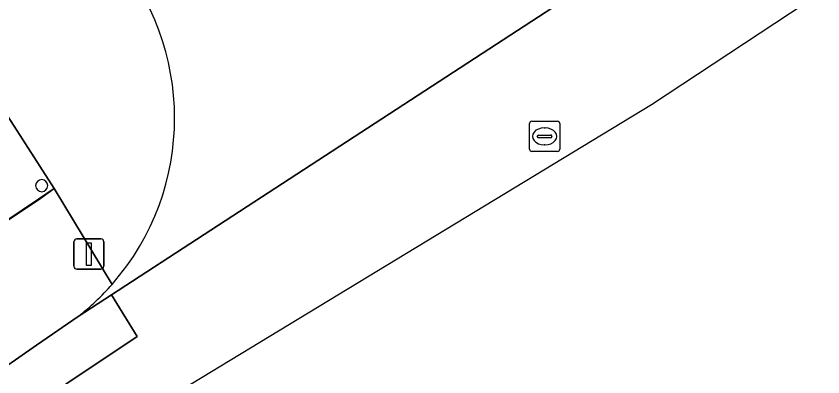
# Model space of a CAD drawing. Extents: x 159217 to 160349, y 381246 to 382172.
# Drawn here: x 160135.59 to 160162.26, y 381616.53 to 381628.44 of the extents above; entities that cross this region are included whole.
import ezdxf

# ---------------------------------------------------------------- set-up
doc = ezdxf.new("R2010")
doc.units = 0
for name, color, linetype in [('IMGEO_Pand', 7, 'Continuous'), ('IMGEO_Pand_overbouw', 7, 'Continuous'), ('IMGEO_Rijbaan_lokaal_gesloten', 7, 'Continuous'), ('IMGEO_Rioolput', 7, 'Continuous'), ('IMGEO_Verkeersregelinstallatiepaal', 7, 'Continuous'), ('IMGEO_Voetpad_gesloten', 7, 'Continuous'), ('IMGEO_Voetpad_open', 7, 'Continuous')]:
    doc.layers.add(name, color=color, linetype=linetype)

msp = doc.modelspace()

# ---------------------------------------------------------------- linework, layer by layer
at = {"layer": 'IMGEO_Pand'}
for start, end in [(0, 180), (180, 0)]:
    msp.add_arc((160136.434, 381622.844), 0.2, start, end, dxfattribs=at)
at = {"layer": 'IMGEO_Pand_overbouw'}
msp.add_lwpolyline([(160130.223, 381619.075), (160130.515, 381618.603), (160133.566, 381620.568), (160133.242, 381621.072), (160133.83, 381621.451), (160134.154, 381620.946), (160136.331, 381622.375), (160136.847, 381622.746), (160134.837, 381625.86), (160134.335, 381625.535), (160133.954, 381626.123), (160134.457, 381626.449), (160132.718, 381629.135), (160132.215, 381628.809), (160131.834, 381629.397), (160132.336, 381629.723), (160128.124, 381636.228), (160127.622, 381635.902), (160127.253, 381636.473), (160127.003, 381636.305), (160125.687, 381635.422), (160126.088, 381635.03), (160124.635, 381634.057), (160134.984, 381623.984)], close=True, dxfattribs=at)
at = {"layer": 'IMGEO_Rijbaan_lokaal_gesloten'}
for points in [[(160068.226, 381567.865), (160095.673, 381586.064), (160128.623, 381607.912), (160140.09, 381615.515), (160156.598, 381625.529), (160171.421, 381635.297), (160187.922, 381660.808), (160192.653, 381669.888), (160214.799, 381712.395)], [(160195.4, 381675.172), (160192.483, 381669.642), (160190.409, 381665.724), (160188.106, 381661.73), (160185.188, 381657.275), (160182.04, 381652.59), (160178.585, 381647.981), (160174.132, 381642.912), (160167.068, 381636.152), (160166.394, 381635.674), (160165.31, 381637.041), (160161.833, 381634.337), (160160.845, 381633.624), (160160.612, 381633.458), (160160.414, 381633.335), (160138.741, 381619.241), (160139.591, 381617.866), (160137.265, 381616.308), (160135.358, 381615.03), (160108.254, 381596.98), (160074.47, 381574.782)], [(160137.64, 381618.525), (160138.741, 381619.241), (160160.414, 381633.335), (160160.045, 381633.106), (160159.448, 381632.807), (160158.827, 381632.562), (160158.187, 381632.373), (160157.533, 381632.242), (160156.869, 381632.171), (160156.202, 381632.158), (160155.536, 381632.206), (160154.877, 381632.313), (160154.23, 381632.478), (160153.601, 381632.7)], [(160074.47, 381574.782), (160108.254, 381596.98), (160135.358, 381615.03), (160137.265, 381616.308), (160139.591, 381617.866), (160138.741, 381619.241), (160137.64, 381618.525), (160136.26, 381617.573), (160134.606, 381616.433), (160131.298, 381614.262), (160103.074, 381595.46), (160087.579, 381585.252)]]:
    msp.add_lwpolyline(points, dxfattribs=at)
for centre, radius, start, end in [((160132.511, 381625.074), 8.318, 318.7079, 41.3963), ((160132.491, 381625.093), 8.346, 308.0948, 318.701)]:
    msp.add_arc(centre, radius, start, end, dxfattribs=at)
at = {"layer": 'IMGEO_Rioolput'}
for p, q in [((160152.638, 381624.972), (160153.49, 381624.972)), ((160152.563, 381624.046), (160152.563, 381624.898)), ((160153.051, 381624.752), (160153.076, 381624.752)), ((160153.564, 381624.898), (160153.564, 381624.046)), ((160152.822, 381624.466), (160152.822, 381624.478)), ((160153.26, 381624.429), (160152.862, 381624.429)), ((160152.865, 381624.515), (160153.263, 381624.515)), ((160153.306, 381624.478), (160153.306, 381624.466)), ((160153.074, 381624.192), (160153.049, 381624.192)), ((160153.49, 381623.972), (160152.638, 381623.972))]:
    msp.add_line(p, q, dxfattribs=at)
for points in [[(160152.638, 381624.972), (160153.49, 381624.972)], [(160152.563, 381624.046), (160152.563, 381624.898)], [(160153.564, 381624.898), (160153.564, 381624.046)], [(160153.49, 381623.972), (160152.638, 381623.972)]]:
    msp.add_lwpolyline(points, dxfattribs=at)
for centre, radius, start, end in [((160152.64, 381624.896), 0.0765, 91.552, 178.448), ((160152.64, 381624.896), 0.0765, 91.552, 178.448), ((160153.488, 381624.896), 0.0765, 1.552, 88.448), ((160153.488, 381624.896), 0.0765, 1.552, 88.448), ((160152.862, 381624.475), 0.0403, 85.8775, 175.7526), ((160152.859, 381624.465), 0.0366, 178.938, 274.7102), ((160153.263, 381624.472), 0.043, 264.8664, 352.4533), ((160153.267, 381624.477), 0.0386, 1.7309, 96.639), ((160152.64, 381624.048), 0.0765, 181.552, 268.448), ((160152.64, 381624.048), 0.0765, 181.552, 268.448), ((160153.488, 381624.048), 0.0765, 271.552, 358.448), ((160153.488, 381624.048), 0.0765, 271.552, 358.448)]:
    msp.add_arc(centre, radius, start, end, dxfattribs=at)
for centre, major_axis, ratio, start_param, end_param in [((160153.05, 381624.472), (-0.387, 0.002), 0.722429, 4.712389, 7.853982), ((160153.075, 381624.472), (-0.39, 0.002), 0.717154, 1.570796, 4.712389)]:
    msp.add_ellipse(centre, major_axis=major_axis, ratio=ratio, start_param=start_param, end_param=end_param, dxfattribs=at)
at = {"layer": 'IMGEO_Verkeersregelinstallatiepaal'}
for p, q in [((160137.501, 381620.184), (160137.501, 381620.984)), ((160137.501, 381620.984), (160137.501, 381620.184)), ((160137.601, 381621.084), (160138.391, 381621.084)), ((160138.391, 381621.084), (160137.601, 381621.084)), ((160138.491, 381620.984), (160138.491, 381620.184)), ((160138.491, 381620.184), (160138.491, 381620.984)), ((160138.391, 381620.084), (160137.601, 381620.084)), ((160137.601, 381620.084), (160138.391, 381620.084))]:
    msp.add_line(p, q, dxfattribs=at)
msp.add_lwpolyline([(160137.921, 381620.959), (160138.071, 381620.959), (160138.071, 381620.209), (160137.921, 381620.209), (160137.921, 381620.959)], dxfattribs=at)
for centre, start, end in [((160137.601, 381620.984), 90, 180), ((160137.601, 381620.984), 90, 180), ((160138.391, 381620.984), 0, 90), ((160138.391, 381620.984), 360, 90), ((160137.601, 381620.184), 180, 270), ((160137.601, 381620.184), 180, 270), ((160138.391, 381620.184), 270, 0), ((160138.391, 381620.184), 270, 0)]:
    msp.add_arc(centre, 0.1, start, end, dxfattribs=at)
at = {"layer": 'IMGEO_Voetpad_gesloten'}
msp.add_lwpolyline([(160128.124, 381636.228), (160127.622, 381635.902), (160127.253, 381636.473), (160127.003, 381636.305), (160125.687, 381635.422), (160126.088, 381635.03), (160124.635, 381634.057), (160134.984, 381623.984), (160130.223, 381619.075), (160130.515, 381618.603), (160133.566, 381620.568), (160133.242, 381621.072), (160133.83, 381621.451), (160134.154, 381620.946), (160136.333, 381622.402), (160136.847, 381622.746), (160134.837, 381625.86), (160134.335, 381625.535), (160133.954, 381626.123), (160134.457, 381626.449), (160132.718, 381629.135), (160132.215, 381628.809), (160131.834, 381629.397), (160132.336, 381629.723)], close=True, dxfattribs=at)
for start, end in [(0, 180), (180, 0)]:
    msp.add_arc((160136.434, 381622.844), 0.2, start, end, dxfattribs=at)
at = {"layer": 'IMGEO_Voetpad_open'}
for points in [[(160090.86, 381673.256), (160089.965, 381672.679), (160093.487, 381669.116), (160095.795, 381666.856), (160107.743, 381655.16), (160107.862, 381655.282), (160112.221, 381651.015), (160112.102, 381650.893), (160126.143, 381637.146), (160127.003, 381636.305), (160127.253, 381636.473), (160127.756, 381636.799), (160128.124, 381636.228), (160132.336, 381629.723), (160132.718, 381629.135), (160134.457, 381626.449), (160134.837, 381625.86), (160136.847, 381622.746), (160138.761, 381619.585)], [(160138.761, 381619.585), (160136.847, 381622.746), (160136.333, 381622.402), (160134.154, 381620.946), (160133.751, 381620.687), (160133.566, 381620.568), (160130.515, 381618.603), (160126.18, 381615.784), (160124.411, 381614.634), (160123.062, 381613.756), (160121.301, 381612.611), (160113.487, 381607.529), (160111.719, 381606.379), (160110.378, 381605.507), (160108.609, 381604.357), (160100.827, 381599.296), (160099.06, 381598.147), (160097.719, 381597.275), (160095.951, 381596.125), (160091.81, 381593.432), (160088.964, 381591.573), (160086.871, 381590.207)], [(160110.656, 381601.137), (160109.83, 381602.351), (160130.759, 381616.281), (160130.792, 381616.305), (160130.862, 381616.347), (160130.934, 381616.383), (160131.01, 381616.413), (160131.088, 381616.435), (160131.168, 381616.451), (160131.249, 381616.459), (160131.331, 381616.461), (160131.412, 381616.454), (160131.492, 381616.441), (160133.091, 381616.134), (160133.295, 381616.113), (160133.5, 381616.11), (160133.704, 381616.125), (160133.906, 381616.159), (160134.105, 381616.21), (160134.298, 381616.279), (160134.484, 381616.365), (160134.606, 381616.433), (160136.26, 381617.573), (160137.64, 381618.525)]]:
    msp.add_lwpolyline(points, dxfattribs=at)
for centre, radius, start, end in [((160132.511, 381625.074), 8.318, 318.7079, 41.3963), ((160132.491, 381625.093), 8.346, 308.0948, 318.701)]:
    msp.add_arc(centre, radius, start, end, dxfattribs=at)

doc.saveas('drawing.dxf')
